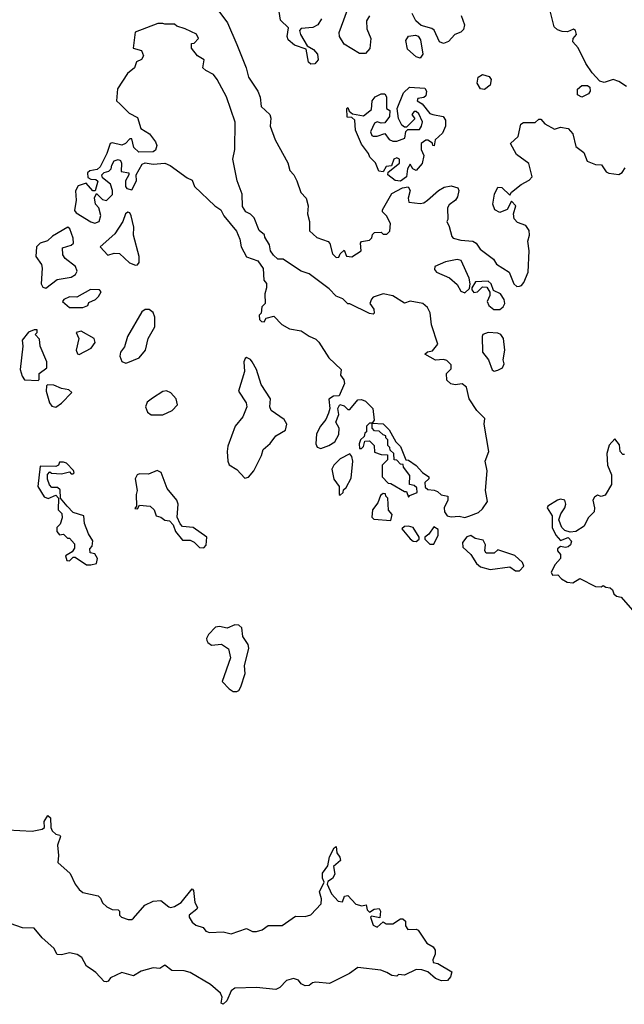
# Model space of a CAD drawing. Extents: x 2380107 to 2585170, y 384273 to 546161.
# Tile 297 of 331: x 2560450 to 2563553, y 461688 to 466741. Entities that reach past the tile are written whole.
import ezdxf

# ---------------------------------------------------------------- set-up
doc = ezdxf.new("R2010")
doc.units = 0

msp = doc.modelspace()

# ---------------------------------------------------------------- linework, layer by layer
at = {"layer": '0CON05XD'}
for points in [[(2561998.6, 466745), (2561980, 466715), (2561955, 466700.6), (2561895, 466696.7), (2561886.2, 466685), (2561890.8, 466665), (2561925, 466607.5), (2561958.8, 466588.8), (2561978, 466565), (2561981.4, 466535), (2561965.4, 466514.6), (2561945, 466512.2), (2561932.5, 466522.5), (2561919.6, 466589.5), (2561860.2, 466610.2), (2561828.6, 466638.6), (2561822.5, 466655), (2561829.2, 466699.2), (2561789.4, 466739.4), (2561777.1, 466815)], [(2562245, 466760.8), (2562229.5, 466735), (2562231.1, 466695), (2562252.5, 466645), (2562247, 466593), (2562225, 466567.5), (2562195, 466567.5), (2562115, 466615.6), (2562090.9, 466655), (2562090.5, 466675), (2562145, 466824)], [(2563565, 466399.2), (2563525, 466423.8), (2563496.4, 466433.6), (2563450.7, 466419.3), (2563427.5, 466425), (2563387.7, 466467.7), (2563355.8, 466515.8), (2563316.1, 466596.1), (2563288.3, 466628.3), (2563290, 466645), (2563307.5, 466665), (2563302.5, 466685), (2563292.5, 466692.5), (2563261.2, 466678.8), (2563235, 466680), (2563209.6, 466689.5), (2563193.3, 466705), (2563160, 466835)], [(2561472.9, 466785), (2561516.9, 466725), (2561564.6, 466614.6), (2561612, 466495), (2561625, 466446.2), (2561673.1, 466375), (2561684.3, 466344.3), (2561690, 466295), (2561733.3, 466255), (2561738.8, 466235), (2561736, 466195), (2561762, 466125), (2561825.9, 466005.9), (2561836.4, 465966.4), (2561857.5, 465945), (2561872.5, 465915), (2561892.5, 465855), (2561920, 465825), (2561930, 465785), (2561927.5, 465745), (2561937.5, 465705), (2561938.3, 465658.3), (2561975, 465622.5), (2562033, 465603), (2562042.5, 465592.5), (2562055, 465540), (2562075, 465520), (2562088.3, 465521.7), (2562095, 465540), (2562115, 465557.5), (2562127, 465527), (2562155, 465524), (2562202.5, 465555), (2562200, 465595), (2562205, 465602.5), (2562245, 465610), (2562258.3, 465621.7), (2562261.7, 465638.3), (2562271.7, 465648.3), (2562305, 465650), (2562315, 465640), (2562335, 465640), (2562350, 465655), (2562352.5, 465695), (2562332.5, 465735), (2562312.5, 465755), (2562312.5, 465765), (2562360.6, 465849.4), (2562415, 465878.8), (2562443.3, 465883.3), (2562453.8, 465865), (2562444.2, 465825), (2562446.7, 465805), (2562505, 465797.5), (2562525, 465802), (2562543.3, 465815), (2562600, 465865), (2562628.3, 465881.7), (2562665, 465889.2), (2562698.6, 465878.6), (2562704, 465865), (2562697.7, 465832.3), (2562686.7, 465815), (2562655, 465791.2), (2562646.2, 465775), (2562647.5, 465715), (2562642.5, 465705), (2562655, 465680), (2562667.7, 465627.7), (2562675, 465620), (2562715, 465608.8), (2562775, 465603.8), (2562792.5, 465595), (2562814.1, 465564.1), (2562881.7, 465511.7), (2562897, 465487), (2562962.5, 465445), (2562986.7, 465385), (2563002.3, 465372.3)], [(2562716.4, 466763.6), (2562732.5, 466715), (2562728.7, 466691.3), (2562715, 466677.5), (2562683.3, 466665), (2562650.4, 466629.5), (2562625, 466618.8), (2562605, 466627.5), (2562577, 466687), (2562565, 466696.2), (2562511.2, 466711.2), (2562483.8, 466735), (2562463.8, 466773.8)], [(2562735, 464186.7), (2562755, 464193.3), (2562805, 464212.5), (2562825, 464230), (2562851.7, 464268.3), (2562840, 464325), (2562850, 464425), (2562838.8, 464475), (2562858.8, 464525), (2562833.8, 464665), (2562836.7, 464695), (2562796.7, 464735), (2562757.5, 464795), (2562742.5, 464855), (2562721.7, 464871.7), (2562685, 464867.5), (2562662.5, 464872.5), (2562641.7, 464891.7), (2562640, 464925), (2562665, 464950), (2562665, 464970), (2562641.7, 464991.7), (2562625, 464997.5), (2562585, 464993.3), (2562530, 465025), (2562543, 465037), (2562568.8, 465041.2), (2562596.7, 465075), (2562563.8, 465175), (2562556.4, 465236.4), (2562543.6, 465263.6), (2562520, 465285), (2562455, 465296.7), (2562425, 465286.2), (2562365, 465323.8), (2562316.4, 465333.6), (2562265, 465316.7), (2562255, 465307.5), (2562247.5, 465285), (2562267.5, 465255), (2562270, 465235), (2562265, 465230), (2562245, 465233.3), (2562145, 465282.5), (2562135, 465282.5), (2562108.3, 465308.3), (2562075, 465322.5), (2562039.3, 465359.3), (2561935, 465437.5), (2561895, 465450), (2561845, 465482.5), (2561801.7, 465511.7), (2561775, 465512.5), (2561752.3, 465532.3), (2561737.5, 465555), (2561732.5, 465585), (2561707.5, 465625), (2561707, 465637), (2561679.3, 465659.3), (2561653.6, 465723.6), (2561635, 465742.5), (2561610, 465755), (2561593, 465783), (2561592.5, 465845), (2561566.7, 465915), (2561543.8, 466025), (2561553.8, 466075), (2561555.5, 466215.5), (2561511.4, 466345), (2561463.8, 466435), (2561445, 466460), (2561405, 466480), (2561390, 466495), (2561397.5, 466535), (2561362.5, 466555), (2561332.5, 466595), (2561331.7, 466618.3), (2561345, 466620), (2561367.5, 466645), (2561357.7, 466667.7), (2561300, 466695), (2561257.5, 466707.5), (2561245, 466717.5), (2561195, 466717.5), (2561185, 466722.5), (2561158.3, 466721.7), (2561043.6, 466676.4), (2561032.5, 466595), (2561075, 466583.3), (2561086.2, 466555), (2561075, 466537.5), (2561050, 466525), (2561040, 466495), (2561003.3, 466465), (2560953, 466387), (2560947.5, 466325), (2560965, 466307.5), (2561011.9, 466261.9), (2561055, 466238.8), (2561072, 466182), (2561115.7, 466155.7), (2561148, 466115), (2561154, 466095), (2561147.7, 466072.3), (2561135, 466063.3), (2561062, 466062), (2561036.2, 466085), (2561025, 466130), (2561015, 466130), (2560992.5, 466105), (2560975, 466096.7), (2560925, 466110), (2560913.8, 466106.2), (2560897.5, 466055), (2560863.8, 465986.2), (2560847, 465973), (2560810, 465965), (2560797.5, 465955), (2560800.7, 465930.7), (2560815, 465922.5), (2560841.7, 465921.7), (2560851.7, 465911.7), (2560837.5, 465862.5), (2560825, 465862.5), (2560791.7, 465901.7), (2560750.7, 465889.3), (2560736.4, 465863.6), (2560740, 465815), (2560732, 465762), (2560739.3, 465749.3), (2560815, 465703.3), (2560835, 465696.7), (2560857.5, 465705), (2560866.4, 465736.4), (2560856.2, 465776.2), (2560840, 465795), (2560833.6, 465826.4), (2560845, 465850), (2560875, 465817.5), (2560896.4, 465813.6), (2560925.9, 465844.1), (2560926.2, 465865), (2560916.2, 465896.2), (2560875, 465930), (2560872.5, 465945), (2560883, 465957), (2560907, 465963), (2560920, 465975), (2560922.5, 465995), (2560935, 466017.5), (2560955, 466023.3), (2560967.7, 466017.7), (2560973.3, 466005), (2560971.7, 465961.7), (2561010, 465955), (2561010, 465945), (2560992.5, 465915), (2560993.3, 465885), (2561000, 465875), (2561025, 465867.5), (2561050, 465915), (2561047.5, 465945), (2561079.6, 466000.5), (2561095, 466006.7), (2561135, 466000), (2561195, 466004), (2561222.7, 465992.7), (2561309.3, 465929.3), (2561335, 465917.5), (2561346.7, 465885), (2561452.5, 465785), (2561482.5, 465765), (2561497.5, 465735), (2561563.3, 465655), (2561580, 465615), (2561586.2, 465575), (2561614.2, 465524.2), (2561673, 465503), (2561700, 465465), (2561702.5, 465405), (2561716.4, 465386.4), (2561717.5, 465365), (2561707.5, 465335), (2561710, 465285), (2561693, 465267), (2561690, 465235), (2561680, 465225), (2561681.7, 465201.7), (2561691.7, 465191.7), (2561705, 465190), (2561715, 465210), (2561755, 465220), (2561795, 465177.5), (2561834.1, 465154.1), (2561895, 465144), (2561935, 465116.2), (2561970.7, 465100.7), (2561986.1, 465086.1), (2562036.2, 465005), (2562100, 464945), (2562097, 464917), (2562113.6, 464893.6), (2562116.4, 464873.6), (2562090, 464810), (2562060.7, 464809.3), (2562036.4, 464793.6), (2562041.2, 464745), (2562035, 464722.5), (2562020.7, 464689.3), (2561993.3, 464655), (2561973.8, 464615), (2561970, 464565), (2561977, 464547), (2561995, 464540), (2562037.5, 464555), (2562067.5, 464575), (2562088.3, 464611.7), (2562090, 464645), (2562072.5, 464675), (2562087.5, 464715), (2562082.5, 464745), (2562093.6, 464766.4), (2562115, 464760), (2562135, 464740), (2562145, 464740), (2562185, 464790), (2562205, 464792.5), (2562225, 464782.5), (2562262.5, 464745), (2562270, 464685), (2562260, 464670), (2562315, 464667.5), (2562346.1, 464636.1), (2562380, 464575), (2562405, 464550), (2562431.7, 464481.7), (2562445, 464480), (2562485, 464452.5), (2562517, 464417), (2562550, 464395), (2562550, 464385), (2562530, 464365), (2562531.7, 464341.7), (2562545, 464330), (2562577, 464327), (2562595, 464320), (2562613, 464303), (2562647.5, 464295), (2562646.7, 464275), (2562628.8, 464235), (2562630, 464215), (2562644, 464194), (2562665, 464188.8), (2562705, 464193.8), (2562735, 464186.7)], [(2562505, 466543.8), (2562485, 466550), (2562440.8, 466590.8), (2562431.4, 466635), (2562445, 466656.2), (2562482.3, 466662.3), (2562495.9, 466655.9), (2562507.7, 466637.7), (2562520, 466565), (2562505, 466543.8)], [(2562835, 466382.5), (2562815, 466386.7), (2562798.8, 466415), (2562803, 466447), (2562825, 466459.2), (2562859.7, 466449.7), (2562869.2, 466435), (2562864, 466405), (2562835, 466382.5)], [(2562405, 465912.5), (2562376.7, 465916.7), (2562340, 465945), (2562341.7, 465958.3), (2562400, 466005), (2562400, 466025), (2562385, 466032.5), (2562370, 466025), (2562358.3, 465991.7), (2562331.7, 465988.3), (2562315, 465960), (2562293.6, 465963.6), (2562277, 466007), (2562247.5, 466035), (2562240, 466055), (2562205, 466102.5), (2562174.2, 466175), (2562170, 466225), (2562155, 466240), (2562131.7, 466241.7), (2562130, 466285), (2562135, 466290), (2562141.7, 466271.7), (2562158.3, 466258.3), (2562215, 466247.5), (2562255, 466280), (2562260, 466325), (2562273.8, 466345), (2562305, 466361.2), (2562325, 466360), (2562332, 466345), (2562332.5, 466285), (2562350, 466275), (2562347.5, 466245), (2562325, 466212.5), (2562305, 466210), (2562285, 466216.7), (2562270.7, 466209.3), (2562250, 466165), (2562257, 466147), (2562265, 466143.3), (2562285, 466143.3), (2562325, 466157.5), (2562347, 466127), (2562365, 466117.5), (2562385, 466117.5), (2562426.4, 466133.6), (2562432.5, 466167.5), (2562441.7, 466178.3), (2562501.7, 466178.3), (2562512.5, 466195), (2562517, 466217), (2562498.3, 466258.3), (2562485, 466270), (2562475, 466270), (2562462.5, 466255), (2562478.3, 466231.7), (2562435, 466190), (2562425, 466190), (2562410.7, 466200.7), (2562393.6, 466233.6), (2562387.5, 466285), (2562420, 466365), (2562450, 466395), (2562529.3, 466389.3), (2562537.5, 466375), (2562535, 466350), (2562525, 466342.5), (2562493, 466337), (2562490, 466325), (2562515, 466310), (2562555, 466260), (2562570, 466255), (2562623.6, 466243.6), (2562635.9, 466225.9), (2562636, 466195), (2562620.7, 466159.3), (2562582.5, 466125), (2562577, 466093), (2562570, 466095), (2562568.3, 466108.3), (2562545, 466122.5), (2562535, 466122.5), (2562510, 466105), (2562511.2, 466075), (2562523.8, 466045), (2562515, 466002.5), (2562485, 465967.5), (2562467.5, 465975), (2562455, 466000), (2562440, 465975), (2562436.1, 465933.9), (2562405, 465912.5)], [(2563335, 466343.8), (2563313.8, 466355), (2563313.8, 466385), (2563335.9, 466404.1), (2563365, 466403.8), (2563376.2, 466395), (2563378.8, 466375), (2563369.1, 466360.9), (2563335, 466343.8)], [(2563002.3, 465372.3), (2563015, 465373.3), (2563025, 465376.7), (2563037, 465393), (2563059.2, 465445), (2563065.8, 465555), (2563058, 465605), (2563066.2, 465635), (2563065, 465660), (2563047.5, 465685), (2563005, 465700), (2562988.8, 465718.8), (2562983.8, 465745), (2562996.7, 465785), (2562975, 465810), (2562952.9, 465767.1), (2562915, 465752), (2562888.8, 465765), (2562879.2, 465795), (2562887.5, 465845), (2562905, 465882.5), (2562925, 465880), (2562965, 465840), (2562973.6, 465856.4), (2563023.9, 465896.1), (2563065, 465917.5), (2563080, 465935), (2563063.6, 466003.6), (2562999.2, 466049.2), (2562970, 466105), (2563008.3, 466141.7), (2563022.5, 466205), (2563036.4, 466213.6), (2563096.1, 466213.9), (2563115, 466230), (2563125, 466230), (2563145, 466206.7), (2563195, 466180), (2563225, 466190), (2563265, 466182), (2563288.8, 466155), (2563305, 466090), (2563345, 466060), (2563362.5, 466015), (2563405, 465997.5), (2563437, 465997), (2563460.7, 465960.7), (2563473, 465953), (2563525, 465947.5), (2563543, 465957), (2563558.3, 465981.7)], [(2561045, 465481.2), (2561055, 465483.3), (2561063.3, 465495), (2561063.3, 465525), (2561034, 465635), (2561036.4, 465676.4), (2561022.5, 465735), (2561015, 465750), (2561005, 465752.5), (2560992.5, 465745), (2560980, 465705), (2560937.9, 465642.1), (2560862.5, 465575), (2560903, 465533), (2560935, 465542.5), (2560961.7, 465541.7), (2561013, 465493), (2561045, 465481.2)], [(2560585, 465364), (2560642.4, 465407.6), (2560715, 465420), (2560736.4, 465433.6), (2560745, 465450), (2560736.7, 465475), (2560683.3, 465515), (2560671.2, 465535), (2560670, 465570), (2560715, 465583.3), (2560726.7, 465595), (2560725, 465620), (2560707, 465667), (2560697, 465677), (2560619.3, 465630.7), (2560593.6, 465606.4), (2560555, 465593.8), (2560536.2, 465575), (2560532.5, 465525), (2560562.5, 465485), (2560566.2, 465466.2), (2560560, 465385), (2560568.3, 465368.3), (2560585, 465364)], [(2562735, 465340), (2562758.3, 465361.7), (2562762.5, 465385), (2562757.5, 465415), (2562716.7, 465505), (2562695, 465510), (2562635, 465498), (2562580, 465475), (2562578.3, 465458.3), (2562590, 465445), (2562656.1, 465416.1), (2562695, 465382.5), (2562715, 465347.5), (2562735, 465340)], [(2562915, 465253.3), (2562932.3, 465267.7), (2562940, 465285), (2562936.7, 465305), (2562917.5, 465335), (2562881.7, 465351.7), (2562870, 465385), (2562855, 465400), (2562790, 465395), (2562770, 465365), (2562770, 465355), (2562781.7, 465341.7), (2562800, 465345), (2562825, 465370), (2562848.3, 465368.3), (2562863, 465343), (2562862.5, 465325), (2562850, 465295), (2562857.5, 465275), (2562883.6, 465253.6), (2562915, 465253.3)], [(2560775, 465263.3), (2560800, 465275), (2560805, 465290), (2560840, 465305), (2560855, 465320), (2560867.5, 465345), (2560860, 465355), (2560813, 465357), (2560743.3, 465316.7), (2560705, 465318), (2560677.5, 465305), (2560670, 465295), (2560705, 465264), (2560775, 465263.3)], [(2560995, 464977.5), (2561005, 464982.5), (2561063.6, 465006.4), (2561096.7, 465045), (2561108.8, 465105), (2561143.8, 465165), (2561143.3, 465215), (2561135, 465237.5), (2561115, 465253.3), (2561095, 465253.3), (2561077.7, 465242.3), (2561004, 465115), (2560988.3, 465061.7), (2560966.7, 465035), (2560963.9, 465013.9), (2560975, 464987.5), (2560995, 464977.5)], [(2560545, 464890), (2560550, 464895), (2560550, 464925), (2560590, 464955), (2560590, 464985), (2560556.1, 465066.1), (2560551.7, 465101.7), (2560530, 465125), (2560540, 465135), (2560540, 465150), (2560525, 465150), (2560495, 465137.5), (2560463.6, 465096.4), (2560466.2, 465065), (2560452.9, 464945), (2560462.1, 464912.1), (2560475, 464893.3), (2560545, 464890)], [(2560755, 465023.3), (2560816.7, 465055), (2560836.7, 465085), (2560832.5, 465105), (2560765, 465142.5), (2560740, 465135), (2560753.8, 465105), (2560740, 465045), (2560747, 465027), (2560755, 465023.3)], [(2562885, 464937.5), (2562905, 464942.5), (2562927.5, 464955), (2562936.7, 464975), (2562931.2, 464995), (2562940, 465045), (2562933.8, 465105), (2562920, 465125), (2562905, 465132), (2562853.9, 465136.1), (2562827.5, 465125), (2562823.3, 465115), (2562826, 465035), (2562856.2, 464995), (2562875, 464943.3), (2562885, 464937.5)], [(2561605, 464387.5), (2561625, 464392.5), (2561651.2, 464425), (2561691.2, 464505), (2561700, 464535), (2561735, 464566), (2561765, 464606), (2561815, 464633.8), (2561820.8, 464665), (2561808.3, 464688.3), (2561740.8, 464735), (2561734.2, 464755), (2561738, 464795), (2561688.8, 464868.8), (2561665.9, 464945.9), (2561643.3, 464985), (2561635, 464996.7), (2561615, 465006.7), (2561607, 465003), (2561600, 464985), (2561603.8, 464935), (2561574, 464835), (2561612.5, 464775), (2561616.7, 464755), (2561595, 464703.3), (2561556, 464655), (2561517.7, 464552.3), (2561515.8, 464525), (2561518, 464475), (2561525, 464456.7), (2561565, 464432.5), (2561605, 464387.5)], [(2560635, 464752.5), (2560665, 464772.5), (2560717, 464827), (2560701.7, 464841.7), (2560665, 464848.8), (2560625, 464866), (2560593, 464867), (2560587.5, 464862.5), (2560586.2, 464835), (2560603.3, 464775), (2560615, 464757.5), (2560635, 464752.5)], [(2561185, 464713.3), (2561232.5, 464735), (2561260, 464765), (2561252.5, 464795), (2561225.9, 464825.9), (2561203, 464837), (2561185, 464833.3), (2561131.7, 464798.3), (2561105, 464777.5), (2561096.7, 464755), (2561106.4, 464726.4), (2561125, 464713.8), (2561185, 464713.3)], [(2562445, 464290), (2562451.7, 464298.3), (2562490, 464315), (2562488.3, 464338.3), (2562475, 464350), (2562450, 464355), (2562451.7, 464401.7), (2562420, 464445), (2562418.3, 464458.3), (2562405, 464460), (2562385, 464480), (2562371.7, 464481.7), (2562370, 464515), (2562351.7, 464531.7), (2562350, 464545), (2562340, 464555), (2562340, 464585), (2562330, 464595), (2562330, 464605), (2562315, 464610), (2562295, 464630), (2562271.7, 464631.7), (2562260, 464645), (2562260, 464670), (2562245, 464670), (2562230, 464655), (2562230, 464625), (2562221.7, 464618.3), (2562218.3, 464601.7), (2562200, 464585), (2562192.5, 464565), (2562195, 464540), (2562205, 464540), (2562215, 464550), (2562221.7, 464578.3), (2562245, 464580), (2562270, 464555), (2562271.7, 464521.7), (2562305, 464510), (2562338.3, 464508.3), (2562338.3, 464481.7), (2562310, 464455), (2562310, 464395), (2562341.7, 464361.7), (2562355, 464360), (2562425, 464320), (2562435, 464320), (2562445, 464290)], [(2563555, 464510), (2563545, 464510), (2563532.5, 464525), (2563528.3, 464558.3), (2563505, 464590), (2563475, 464557.5), (2563464.1, 464514.1), (2563466.7, 464455), (2563487.5, 464405), (2563487.5, 464355), (2563455, 464300.8), (2563434.4, 464294.4), (2563415, 464300), (2563399.6, 464290.5), (2563391.2, 464275), (2563400.8, 464235), (2563398.1, 464215), (2563368.6, 464185), (2563347.9, 464142.1), (2563305, 464114), (2563275, 464111.2), (2563248.8, 464118.8), (2563232.5, 464135), (2563217.5, 464175), (2563226.7, 464205), (2563248.8, 464235), (2563253.3, 464255), (2563247.5, 464275), (2563225, 464280), (2563210, 464275), (2563160, 464245), (2563157.5, 464235), (2563182.5, 464195), (2563182.5, 464135), (2563202.5, 464095), (2563225, 464067.5), (2563265, 464084), (2563281.9, 464065), (2563276.9, 464045), (2563265, 464035.7), (2563252, 464032), (2563225, 464037.5), (2563210, 464025), (2563210, 464015), (2563225.8, 463995.8), (2563225.8, 463975), (2563198.8, 463945), (2563177.5, 463905), (2563185, 463890), (2563211.7, 463891.7), (2563230.7, 463870.7), (2563260, 463855), (2563289.3, 463850.7), (2563325, 463872.5), (2563405, 463832.5), (2563435, 463830), (2563445, 463837.5), (2563458.3, 463828.3), (2563480, 463825), (2563492.5, 463815), (2563500, 463795), (2563513, 463783), (2563536.4, 463776.4), (2563595, 463710)], [(2562095, 464300), (2562110, 464315), (2562111.7, 464328.3), (2562125, 464340), (2562151.7, 464388.3), (2562160, 464475), (2562155, 464500), (2562145, 464512.5), (2562095, 464487.5), (2562062.5, 464455), (2562052.5, 464435), (2562063, 464383), (2562090, 464345), (2562090, 464305), (2562095, 464300)], [(2560815, 463942.5), (2560845, 463950), (2560850, 463975), (2560835, 464000), (2560812.5, 464005), (2560810, 464025), (2560821.7, 464038.3), (2560826.1, 464066.1), (2560803, 464103), (2560782.5, 464155), (2560780, 464195), (2560725, 464212.5), (2560693.6, 464243.6), (2560660, 464285), (2560658.3, 464328.3), (2560645, 464340), (2560615, 464340), (2560603, 464353), (2560593.6, 464383.6), (2560593, 464407), (2560605, 464420), (2560613.3, 464413.3), (2560665, 464410), (2560705, 464420), (2560715, 464410), (2560725, 464410), (2560730, 464415), (2560727, 464427), (2560690, 464465), (2560675, 464470), (2560655, 464470), (2560650, 464455), (2560635, 464447.5), (2560555, 464450), (2560543.3, 464345), (2560575, 464292.5), (2560596.2, 464283.8), (2560635, 464300), (2560650, 464285), (2560647.5, 464225), (2560667, 464207), (2560667.5, 464185), (2560658.3, 464151.7), (2560640, 464135), (2560640, 464115), (2560655, 464097.5), (2560675, 464100), (2560695, 464080), (2560705, 464080), (2560731.7, 464051.7), (2560731.7, 464028.3), (2560719.3, 464010.7), (2560685, 463990), (2560692.5, 463965), (2560705, 463963.8), (2560725, 463982.5), (2560735, 463982.5), (2560793, 463943), (2560815, 463942.5)], [(2561395, 464030), (2561406.4, 464043.6), (2561410, 464085), (2561340, 464135), (2561285, 464140), (2561273, 464153), (2561258.3, 464188.3), (2561263.3, 464255), (2561256.7, 464275), (2561206.7, 464335), (2561176.4, 464416.4), (2561155, 464426.7), (2561111.7, 464408.3), (2561065, 464410), (2561052.5, 464405), (2561043.3, 464385), (2561052.5, 464325), (2561047.5, 464305), (2561050, 464245), (2561041.7, 464231.7), (2561055, 464230), (2561065, 464250), (2561120, 464245), (2561140, 464225), (2561150, 464195), (2561175, 464187.5), (2561195, 464172.5), (2561218.3, 464168.3), (2561238.3, 464148.3), (2561250, 464115), (2561285, 464070), (2561325, 464070), (2561345, 464060), (2561373, 464033), (2561395, 464030)], [(2562355, 464170), (2562361.7, 464201.7), (2562343, 464223), (2562340, 464285), (2562330, 464295), (2562328.3, 464308.3), (2562315, 464310), (2562301.7, 464298.3), (2562288.3, 464261.7), (2562261.2, 464225), (2562257.5, 464187.5), (2562268.3, 464178.3), (2562355, 464170)], [(2562485, 464062.5), (2562500, 464075), (2562500, 464085), (2562470, 464135), (2562445, 464142.5), (2562425, 464140), (2562411.7, 464128.3), (2562455, 464077.5), (2562470, 464065), (2562485, 464062.5)], [(2562575, 464050), (2562597.5, 464095), (2562597.5, 464125), (2562575, 464137.5), (2562549.3, 464100.7), (2562530, 464085), (2562530, 464075), (2562555, 464050), (2562575, 464050)], [(2563015, 463912.5), (2563037, 463937), (2563030, 463955), (2562991.7, 463991.7), (2562905, 464020), (2562885, 464002.5), (2562845, 464002.5), (2562837.5, 464015), (2562840, 464045), (2562829.3, 464069.3), (2562788.3, 464078.3), (2562765, 464093.3), (2562745, 464087.5), (2562722, 464058), (2562723.9, 464033.9), (2562766.4, 463996.4), (2562795, 463950), (2562815, 463932.5), (2562865, 463920), (2562965, 463932.5), (2562995, 463912.5), (2563015, 463912.5)], [(2561565, 463292.5), (2561575, 463297.5), (2561585, 463317.5), (2561607.5, 463385), (2561604.2, 463425), (2561626, 463515), (2561623.3, 463535), (2561596.1, 463576.1), (2561589.6, 463619.5), (2561575, 463633.8), (2561554.4, 463635.6), (2561515, 463618.8), (2561475, 463626.7), (2561455, 463622.5), (2561420, 463585), (2561408.8, 463565), (2561410, 463555), (2561415, 463543.8), (2561435, 463531.2), (2561486.4, 463536.4), (2561522.3, 463512.3), (2561531.4, 463465), (2561488.8, 463345), (2561525, 463306.7), (2561545, 463293.3), (2561565, 463292.5)], [(2560387, 462583), (2560515, 462576), (2560565, 462586.7), (2560576.7, 462595), (2560576, 462625), (2560595, 462656), (2560607.5, 462645), (2560610, 462595), (2560617.3, 462577.3), (2560635, 462561.2), (2560656.2, 462556.2), (2560659.3, 462549.3), (2560643.8, 462505), (2560648.6, 462451.4), (2560646.7, 462415), (2560709.1, 462359.1), (2560735, 462303.3), (2560755, 462276.2), (2560775, 462261.2), (2560852.5, 462245), (2560865, 462232.5), (2560875, 462207.5), (2560897.7, 462187.7), (2560925, 462173.8), (2560955, 462172.5), (2560962.5, 462165), (2560962.5, 462145), (2560972.5, 462135), (2561007, 462123), (2561025, 462123.3), (2561035, 462130), (2561093.2, 462196.8), (2561135, 462217.1), (2561175, 462220), (2561215, 462188), (2561225, 462183.8), (2561245, 462189.2), (2561279.7, 462210.3), (2561335, 462280), (2561341.7, 462271.7), (2561349.6, 462209.5), (2561362.5, 462185), (2561360, 462175), (2561320, 462145), (2561320, 462135), (2561335, 462108.8), (2561353.4, 462093.4), (2561392.5, 462082.5), (2561405, 462063.3), (2561425, 462055.8), (2561495, 462058.8), (2561535, 462050), (2561615, 462076), (2561645, 462062), (2561665, 462061.4), (2561695, 462069.2), (2561725, 462092.5), (2561797.8, 462092.2), (2561865, 462140), (2561915, 462138), (2561945, 462146.2), (2561997.3, 462202.7), (2561999.2, 462229.2)], [(2561999.2, 462229.2), (2561989.2, 462265), (2562012.5, 462315), (2562003.8, 462335), (2562005, 462360), (2562032.5, 462397.5), (2562040, 462445), (2562065, 462490), (2562075, 462497.5), (2562077.5, 462465), (2562093.3, 462443.3), (2562097.5, 462425), (2562060, 462395), (2562067.5, 462355), (2562055, 462332.5), (2562031.7, 462318.3), (2562027.5, 462305), (2562051.2, 462255), (2562085, 462217.5), (2562106.1, 462213.9), (2562116.7, 462243.3), (2562135, 462246.2), (2562175, 462202), (2562206.4, 462193.6), (2562228.3, 462198.3), (2562233, 462173), (2562245, 462160), (2562270, 462175), (2562295, 462180), (2562302.5, 462165), (2562298.3, 462131.7), (2562255, 462140), (2562250, 462135), (2562264, 462094), (2562285, 462083.3), (2562315, 462110), (2562330.7, 462100.7), (2562365, 462101.2), (2562405, 462126.7), (2562417, 462127), (2562430, 462115), (2562430.7, 462090.7), (2562441.7, 462071.7), (2562485, 462072.5), (2562495, 462067.5), (2562540.4, 462000.5), (2562573, 461983), (2562582.5, 461965), (2562582.5, 461945), (2562570, 461915), (2562571.7, 461901.7), (2562597, 461897), (2562667.5, 461855), (2562660.7, 461829.3), (2562645, 461810), (2562615, 461807.5), (2562585, 461820), (2562544.2, 461854.2), (2562514.3, 461864.3), (2562485, 461865.8), (2562425, 461837.5), (2562395, 461840), (2562385, 461832.5), (2562360, 461835), (2562335, 461851.2), (2562303.2, 461863.2), (2562185, 461876.2), (2562142.5, 461845), (2562040, 461795), (2561969.3, 461800.7), (2561953, 461797), (2561935, 461783.3), (2561915, 461782.5), (2561895, 461793.3), (2561880.8, 461810.8), (2561855, 461820), (2561819.8, 461810.2), (2561785, 461774.4), (2561765, 461763.6), (2561665, 461773.3), (2561555, 461770), (2561535, 461756.7), (2561512.5, 461705), (2561495, 461687.5), (2561483.9, 461693.9), (2561488.8, 461725), (2561480, 461745), (2561429.4, 461789.4), (2561325, 461851.5), (2561295, 461858.8), (2561231.3, 461861.3), (2561195, 461889.2), (2561168.8, 461871.2), (2561135, 461874.5), (2561073.1, 461856.9), (2561035, 461834.5), (2560975, 461851.1), (2560915.8, 461824.2), (2560903.9, 461806.1), (2560895, 461802.9), (2560884.2, 461805), (2560841.2, 461851.2), (2560817.4, 461867.4), (2560793.5, 461883.5), (2560768.3, 461928.3), (2560745, 461942.5), (2560705, 461952.5), (2560665, 461940.6), (2560642.7, 461942.7), (2560626, 461975), (2560565, 462029.1), (2560525, 462078.8), (2560465, 462080), (2560372.2, 462112.2)]]:
    msp.add_lwpolyline(points, dxfattribs=at)

doc.saveas('drawing.dxf')
